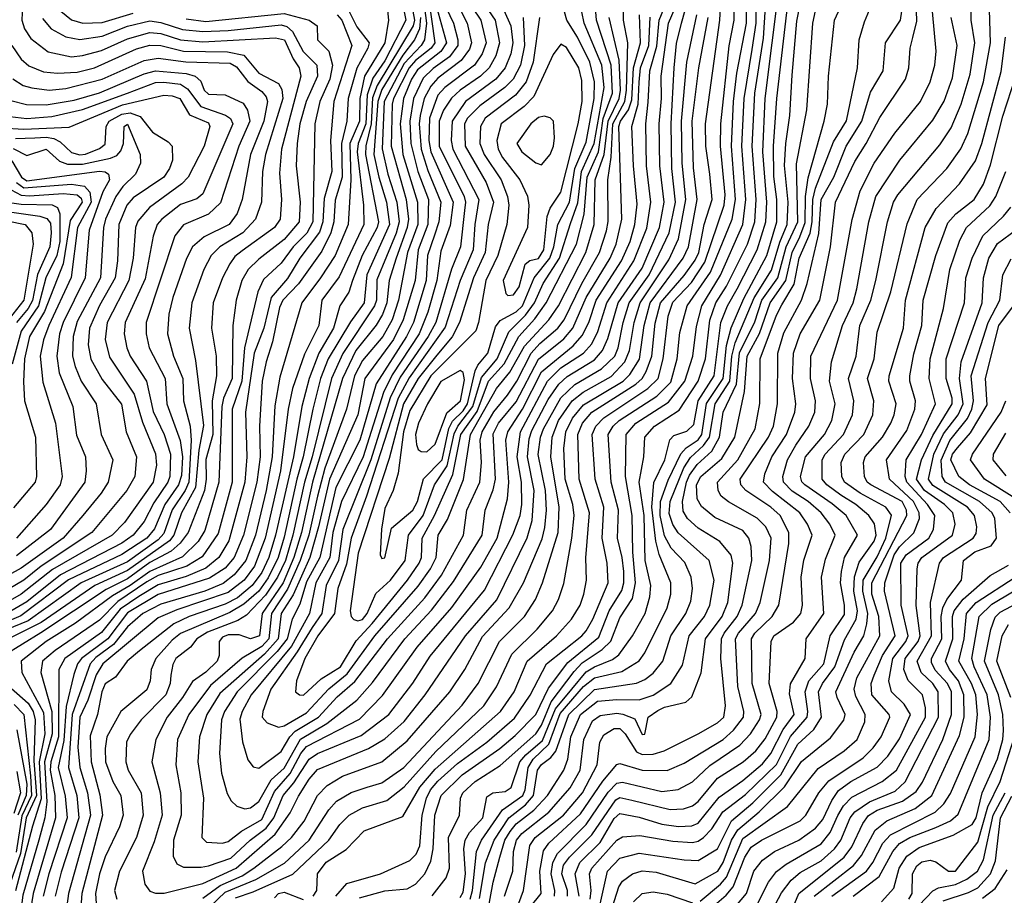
# Model space of a CAD drawing. Extents: x 501367 to 657802, y 482273 to 547541.
# Tile 329 of 656: x 599520 to 603040, y 505498 to 508627. Entities that reach past the tile are written whole.
import ezdxf

# ---------------------------------------------------------------- set-up
doc = ezdxf.new("R2010")
doc.units = 0

msp = doc.modelspace()

# ---------------------------------------------------------------- linework, layer by layer
at = {"layer": '0CON20XD'}
for points in [[(599475, 509811.9), (599545, 509839.2), (599625, 509888.8), (599735, 509883.4), (599895, 509920.3), (599915, 509916.6), (599948.4, 509895), (599987.3, 509837.3), (600010, 509715), (600079.5, 509555), (600079.8, 509535), (599986.5, 509385), (599961.8, 509308.2), (599934.8, 509255), (599914.9, 509175), (599650.1, 508905), (599582.3, 508815), (599544.4, 508745), (599531, 508705), (599527.5, 508625), (599537.6, 508595), (599560.1, 508560.1), (599622.2, 508512.2), (599704.9, 508494.9)], [(602692.1, 507897.9), (602728.1, 507985), (602834.1, 508095.9), (602884.6, 508165.4), (602909.7, 508220.3), (602965.9, 508405), (602990.7, 508545), (602986.1, 508705), (602969.7, 508825), (602992.4, 509025), (603009.6, 509080.4), (603025.6, 509105), (603065, 509143.3)], [(600535, 506214), (600597.6, 506272.4), (600666.8, 506315), (600722.5, 506407.5), (600780.5, 506469.5), (600906.5, 506625), (600948, 506685), (600956.4, 506705), (600958.5, 506775), (601003.3, 506855), (601068.3, 507001.7), (601097.2, 507145), (601155, 507227.7), (601196.3, 507335), (601252, 507398), (601304, 507495), (601361.5, 507558.5), (601402.3, 507615), (601510, 507825), (601537.7, 507932.3), (601548.5, 508065), (601589.2, 508155), (601606.2, 508273.8), (601638.9, 508365), (601634.4, 508465), (601582.6, 508625), (601560.9, 508895)], [(600650.2, 505495), (600690, 505540), (600809.5, 505575), (600915, 505623.3), (600937, 505645), (600950.9, 505675), (600958.5, 505785), (600974.3, 505845.7), (600989.1, 505875), (601015, 505906.7), (601085, 505969.7), (601189.8, 506045), (601289, 506131), (601345, 506213.7), (601403.7, 506325), (601529, 506425), (601545, 506443.8), (601568.6, 506485), (601623.7, 506615), (601620.7, 506685), (601602.4, 506775), (601607.8, 506885), (601577.7, 506985), (601566.8, 507145), (601579.3, 507175), (601608.3, 507205), (601765, 507309.8), (601801.9, 507345), (601819.8, 507415), (601838.3, 507568.3), (601855, 507617.7), (601921.8, 507688.2), (601969.2, 507760.8), (602038.8, 507965), (602041.8, 508001.8), (602025.7, 508175), (602026, 508255), (602056.7, 508533.4), (602074.4, 508625), (602070.7, 508815)], [(600735, 505489.9), (600825, 505513.8), (600905, 505521.3), (600935, 505538.1), (600968, 505575), (600989.5, 505620.5), (600997.6, 505665), (601004.1, 505785), (601026.5, 505855), (601101.2, 505928.8), (601236.6, 506023.4), (601291.2, 506068.9), (601365, 506144.4), (601410.9, 506239.1), (601479.8, 506330.2), (601589.9, 506420.2), (601626.7, 506515), (601672.3, 506587.7), (601680.1, 506615), (601679.3, 506655), (601674, 506705), (601656.8, 506775), (601660.1, 506875), (601634.8, 506975.2), (601624.3, 507145), (601642.1, 507175), (601662.8, 507195), (601797.7, 507282.3), (601847.9, 507332.1), (601869.9, 507415), (601879.9, 507509.9), (601905.7, 507605), (601989.5, 507725), (602067.5, 507915), (602079.3, 507985), (602064.3, 508175), (602071.2, 508335), (602083.6, 508436.4), (602118, 508615), (602117.4, 508795)], [(601135, 508748.9), (601219.2, 508625), (601235.1, 508545), (601221.8, 508498.2), (601198.3, 508455), (601167.6, 508425), (601094.8, 508375.2), (601063.5, 508346.5), (601035.6, 508304.4), (601019.7, 508265), (601019.8, 508175), (601108.8, 507995), (601113.5, 507975), (601110.2, 507945), (601096.2, 507815), (601063.8, 507736.2), (601007.1, 507545), (600980.5, 507495), (600880.3, 507349.7), (600844.2, 507275.8), (600774.9, 507055), (600675.3, 506805), (600660.2, 506695), (600615.5, 506605), (600599.5, 506505), (600565.1, 506454.9), (600512.2, 506367.8), (600418.3, 506235), (600388.8, 506155), (600387.2, 506135), (600405, 506114.7), (600445, 506099.4), (600465, 506104.5)], [(601288, 505425), (601321.3, 505515), (601343.7, 505676.3), (601363, 505705), (601464, 505785), (601531.7, 505865), (601583.9, 505965), (601594.2, 506045), (601607.7, 506072.3), (601645, 506094.6), (601665, 506094), (601684.6, 506075), (601725, 506010.6), (601745, 506001.3), (601785, 506002.9), (601823.8, 506015), (601945, 506075.6), (602015, 506114.4), (602037.2, 506135), (602043.1, 506175), (602026, 506345), (602028.5, 506415), (602038.2, 506435), (602084.6, 506495), (602103.2, 506535), (602137.7, 506695), (602134.4, 506745), (602127, 506775), (602105, 506801.4), (602005, 506848.4), (601957.1, 506887.1), (601941.9, 506915), (601939.4, 506965), (601955, 506994.8), (602030.5, 507059.5), (602076.6, 507135), (602111.5, 507298.5), (602121.1, 507425), (602164.2, 507505.8), (602202.5, 507615), (602258.7, 507695), (602281, 507795), (602309.3, 507850.7), (602327.8, 507902.2), (602329.7, 507995), (602338.3, 508061.7), (602396.4, 508265), (602408.1, 508325), (602411.7, 508425), (602432.9, 508625), (602502, 508775)], [(601431.3, 505495), (601432.8, 505515), (601419.4, 505575), (601425.5, 505615), (601442.1, 505647.9), (601545, 505751.9), (601623.4, 505866.6), (601655, 505898.9), (601675, 505902.4), (601815, 505869.5), (601873.5, 505876.5), (601925, 505903.5), (601987.3, 505962.7), (602095, 506034.8), (602132.8, 506075), (602165.1, 506125), (602170.9, 506145), (602138.9, 506255), (602136.1, 506415), (602148.6, 506435), (602210.6, 506495), (602234.4, 506535), (602269.5, 506755), (602270, 506795), (602238.3, 506855), (602205.2, 506885), (602115.7, 506945), (602098.3, 506965), (602095.6, 506985), (602197.3, 507135), (602214.5, 507175), (602229.2, 507255), (602230.8, 507435), (602251.9, 507508.1), (602315.2, 507625), (602335.7, 507684.3), (602376.5, 507863.5), (602385.3, 507985), (602430.9, 508065), (602474.6, 508175), (602530.8, 508265), (602561.6, 508368.4), (602606.9, 508445), (602615.2, 508545), (602668.5, 508625), (602691.5, 508778.5)], [(600980.6, 508715), (601003.9, 508545), (600990.5, 508525), (600935, 508481), (600912.2, 508455), (600856.1, 508345), (600851.2, 508325), (600848.5, 508175), (600901.9, 507985), (600909.5, 507915), (600905.4, 507885), (600865.5, 507774.5), (600840.2, 507695), (600832.9, 507615), (600816.7, 507573.3), (600794.9, 507535.1), (600722.2, 507445), (600673.8, 507345), (600567.1, 506975), (600527.9, 506795), (600500.1, 506705), (600461.7, 506615), (600386.8, 506505), (600376.7, 506425), (600345, 506414.6), (600305, 506428.9), (600265, 506429.3), (600245, 506421.1), (600233.5, 506405), (600233.5, 506355), (600226, 506335), (600185, 506295.6), (600137.6, 506262.4), (600102.2, 506205), (600047.4, 506135), (600006.1, 506055), (599991.9, 505975), (600022.3, 505865), (600029.2, 505785), (600000.1, 505689.9), (599958.8, 505585), (599967.8, 505537.7), (599985, 505513.1), (600005.8, 505505.8), (600036.5, 505506.5), (600175, 505540.3), (600294.1, 505595), (600433.5, 505716.5), (600486.4, 505793.6), (600517.2, 505852.8), (600555, 505913.9), (600585, 505947.4), (600767.4, 506022.6), (600825, 506057.3), (600895, 506119.6), (600968.9, 506215), (601113.5, 506425), (601225.5, 506554.5), (601334.1, 506775.9), (601352, 506838), (601359.3, 506945), (601335.6, 507065), (601341.2, 507128.9), (601350.5, 507159.5)], [(600958.8, 508735), (600974.6, 508615), (600967.1, 508555), (600955.3, 508535), (600895, 508471), (600822.4, 508335), (600815.2, 508165.2), (600836, 508075), (600867.9, 507975), (600876.5, 507905), (600865.9, 507864.1), (600797.1, 507697.1), (600795.3, 507625), (600788.9, 507605), (600675.1, 507434.9), (600634.3, 507345), (600565.5, 507065), (600537.9, 506975), (600496.5, 506785), (600470.4, 506695), (600442, 506635), (600399.1, 506570.9), (600331, 506499), (600300.2, 506479.8), (600190.9, 506439.1), (600152.6, 506415), (600130.4, 506385), (600078.4, 506345), (600066.9, 506323.1), (600060.3, 506285)], [(600195, 505604.2), (600275, 505631.1), (600343.6, 505695), (600401.6, 505738.4), (600428.2, 505775), (600461.3, 505855), (600500.2, 505899.8), (600555, 505985.4), (600585, 506005.4), (600740.1, 506069.9), (600839.6, 506145), (600925, 506256.4), (600987, 506353), (601181.7, 506588.3), (601283.4, 506786.6), (601308.9, 506855), (601314.7, 506895), (601314.3, 506975), (601298.7, 507065), (601310, 507155), (601406.6, 507335), (601455, 507382.6), (601535.2, 507435), (601565, 507468.7), (601586.8, 507513.2), (601618.6, 507615), (601716, 507765), (601762.5, 507882.5), (601776.6, 507975), (601761.2, 508105), (601757.8, 508255), (601767, 508333), (601772.4, 508445), (601797.6, 508532.4), (601805.9, 508625), (601846.1, 508725)], [(601070.1, 508715), (601119.5, 508615), (601135.6, 508545), (601127.9, 508522.1), (601098.6, 508481.4), (601015, 508418.8), (600990, 508390), (600966.5, 508345), (600951.7, 508285), (600947.8, 508255), (600954.9, 508164.9), (600978.7, 508088.7), (601025.3, 507975), (601018.8, 507905), (601003.2, 507856.8), (600978.1, 507785), (600972.6, 507695), (600927.3, 507545), (600902.5, 507495), (600794.1, 507325.9), (600736, 507125), (600650.5, 506955), (600592.4, 506705), (600545, 506619), (600521.5, 506538.5), (600494.6, 506485), (600476.5, 506415), (600440.4, 506369.6), (600297.1, 506225), (600251.6, 506155), (600241.3, 506125), (600233.7, 506005), (600241.6, 505935), (600262.2, 505862.2), (600275.7, 505835.7), (600296.3, 505816.3), (600325, 505807.1), (600345, 505810.8)], [(600994.1, 505495.9), (601045, 505561.1), (601056, 505595), (601053.4, 505705), (601092.2, 505785), (601096, 505845), (601104, 505865), (601148.3, 505905), (601237.4, 505962.6), (601365, 506075.2), (601385, 506105.9), (601419.8, 506190.2), (601502, 506298), (601531.3, 506328.7), (601602.8, 506377.2), (601633, 506407), (601665, 506489.6), (601710.6, 506559.4), (601721.2, 506615), (601711.6, 506725), (601709.6, 506855), (601685.4, 506995), (601688.2, 507145), (601722.6, 507185), (601839.7, 507260.3), (601898.2, 507335), (601927, 507425), (601939.3, 507530.7), (601958.6, 507605), (602025.2, 507714.8), (602105.7, 507895), (602116.2, 507985), (602102.1, 508175), (602110, 508345), (602138.9, 508521.1), (602153, 508615), (602154, 508746)], [(601130.3, 505485), (601138.4, 505515), (601153.5, 505655), (601170.7, 505695), (601245.8, 505804.2), (601318.6, 505855), (601327.3, 505875), (601337.7, 505955), (601356.1, 505985), (601412.1, 506037.9), (601452.1, 506147.9), (601536, 506245), (601574.8, 506275.2), (601672.3, 506297.7), (601734.1, 506335.9), (601754.4, 506365), (601834.3, 506525.7), (601847.5, 506575), (601848.1, 506615), (601806.2, 506716.2), (601793.7, 506763.7), (601780.1, 506885), (601787, 506973), (601826.2, 507055), (601843.7, 507126.3), (601859, 507141), (601905, 507156.5), (601929.5, 507180.5), (601945.6, 507265), (602002.3, 507355), (602026.6, 507545), (602050.7, 507605), (602084.9, 507665.1), (602156.6, 507805), (602187.7, 507905), (602190.4, 507975), (602176.2, 508155), (602184.7, 508345), (602234.5, 508745)], [(600830.7, 508695), (600838.9, 508625), (600825.1, 508545), (600753, 508425), (600735.4, 508345), (600734.2, 508265), (600700.7, 508185), (600704.1, 508055), (600693.9, 507895), (600648.2, 507785), (600595, 507704.8), (600528.3, 507615), (600450.5, 507349.5), (600432.5, 507247.5), (600422, 507065), (600400.9, 506945), (600362.5, 506785), (600328.8, 506695), (600286.7, 506643.3), (600247.6, 506612.4), (600181.9, 506585), (600025, 506538.7), (599960, 506505), (599905, 506457.9), (599855.1, 506394.9), (599791.6, 506348.4), (599771.5, 506325), (599707, 506145), (599694.7, 505955), (599723.6, 505855), (599731.8, 505775), (599668.4, 505581.5), (599646.2, 505495)], [(601003.7, 508695), (601046, 508545), (601025.9, 508514.1), (600941.7, 508448.4), (600920.7, 508415), (600891.5, 508345), (600879.6, 508255), (600890.2, 508145), (600942.2, 507975), (600943.1, 507895), (600906.5, 507795), (600873.9, 507625), (600851, 507555), (600817.6, 507495), (600745, 507409.8), (600716.3, 507355), (600688, 507235), (600610.9, 507025), (600584.2, 506925), (600553.5, 506785), (600523.1, 506695), (600477.8, 506592.2), (600420.6, 506505), (600410.8, 506415), (600385, 506387.6), (600314.7, 506345.3), (600202.4, 506247.6), (600124.5, 506145), (600084.4, 506055), (600077.6, 505965), (600095.6, 505865), (600096.7, 505785), (600070, 505695), (600068.7, 505638.7), (600081.3, 505611.3), (600105, 505598.6), (600168.5, 505598.5), (600195, 505604.2)], [(601032.8, 508695), (601070.5, 508615), (601086.6, 508555), (601086, 508535), (601056.5, 508495), (600997.5, 508452.5), (600962.1, 508417.9), (600927.7, 508345), (600914.4, 508265), (600918.3, 508185), (600943.1, 508085), (600981.5, 507985), (600979.5, 507895), (600944.4, 507805), (600933.4, 507695), (600891.3, 507555), (600855.9, 507485), (600754.2, 507345), (600728.3, 507215), (600627.3, 506985), (600588.3, 506815), (600557.3, 506705), (600498.1, 506571.9), (600454.6, 506505), (600444.4, 506415), (600395, 506360.1), (600235, 506219.1), (600189, 506145), (600162.5, 506065), (600156.8, 505975), (600176.5, 505845), (600171.3, 505705), (600188.2, 505688.2), (600245, 505684.4)], [(600175, 505487.6), (600237, 505533), (600315, 505568.1), (600356.9, 505595), (600457.6, 505672.4), (600491.3, 505705), (600536.7, 505763.3), (600585, 505854.7), (600619, 505891), (600674.1, 505924.1), (600815.1, 505974.9), (600905, 506049.8), (601057.8, 506225), (601110.8, 506305), (601175, 506423), (601270.2, 506525), (601320.8, 506615), (601387.4, 506772.6), (601397.3, 506812.7), (601403.3, 506875), (601400.1, 506945), (601373.9, 507073.9), (601381.8, 507135), (601392.1, 507165), (601454.1, 507275.9), (601505, 507323.2), (601599.9, 507380.1), (601647, 507425), (601659.4, 507455), (601677.5, 507545), (601698.9, 507615), (601770.3, 507715), (601841.5, 507865), (601864.1, 507975), (601851.6, 508095), (601848.4, 508255), (601859.6, 508455), (601868, 508542), (601885.3, 508614.7), (601909.5, 508700.5)], [(601111.8, 508711.8), (601168, 508625), (601187.3, 508545), (601173.8, 508505), (601146.4, 508465), (601040, 508385), (601015, 508357.9), (600985.3, 508275), (600982.9, 508195), (600990, 508155), (601069.2, 507975), (601058.3, 507891.7), (601025, 507800.5), (601010.9, 507695), (600978.5, 507581.5), (600947.8, 507505), (600851.7, 507358.3), (600820.8, 507295), (600747.4, 507065), (600670.7, 506905), (600639.7, 506795), (600628.6, 506705), (600578.4, 506615), (600556.2, 506505), (600491.1, 506388.9), (600347.1, 506215), (600315, 506154.6), (600307.5, 506127.5), (600316.4, 506046.4), (600335, 505982.5), (600355, 505957.8), (600375, 505953.1)], [(600375, 505953.1), (600455, 506012.3), (600485.7, 506064.3), (600505.2, 506084.8), (600588.3, 506135), (600655, 506207.1), (600717.8, 506262.2), (600835, 506415.2), (600968.1, 506561.9), (601027.4, 506642.6), (601106.2, 506785), (601118.2, 506875), (601164.5, 506975), (601170.9, 507045), (601166.6, 507125), (601172.9, 507155), (601215, 507225.8), (601263.8, 507285), (601297.1, 507335), (601348.6, 507435), (601379.4, 507470.6), (601443.3, 507525), (601466.3, 507555), (601529.5, 507685), (601592.2, 507795), (601617.8, 507872.2), (601624.2, 507905.8), (601622.7, 508055), (601634.2, 508135.8), (601640.4, 508255), (601683.4, 508335), (601689.6, 508375), (601694.3, 508544.3), (601678.5, 508625), (601677.9, 508705)], [(600568.6, 505495), (600582, 505515), (600584.8, 505575), (600615, 505616.6), (600687.6, 505662.4), (600751.8, 505728.2), (600889.8, 505780.2), (600950.7, 505885), (601005, 505948.8), (601238.7, 506155), (601287.2, 506225), (601334.4, 506335), (601438.6, 506425), (601492.4, 506485), (601523.4, 506535), (601537.2, 506575), (601546.8, 506625), (601544.1, 506704.1), (601557, 506865), (601520.6, 506985), (601515.4, 507145), (601532.2, 507185), (601565.4, 507224.6), (601723.1, 507325), (601744.9, 507345.1), (601759.9, 507370.1), (601780.3, 507425), (601792.2, 507542.2), (601810.5, 507615), (601895, 507713.6), (601935, 507768.3), (601947.3, 507795), (601966.6, 507895), (601996, 507985), (601986.7, 508075), (601972.3, 508175), (601971.7, 508255), (602023.3, 508625), (602026.4, 508695)], [(601095, 505490.6), (601105, 505509.1), (601113.3, 505575), (601107.8, 505665), (601111.9, 505695), (601127.6, 505722.4), (601175.2, 505775), (601190, 505850), (601211.4, 505865), (601255, 505869.3), (601276.9, 505883.1), (601308.3, 505975), (601329.2, 506000.8), (601388.5, 506051.5), (601435, 506165), (601493.3, 506235), (601545, 506296.4), (601575, 506315.3), (601639, 506341), (601662, 506358), (601710.8, 506425), (601755.5, 506505), (601772.8, 506565), (601776.6, 506605), (601755.7, 506695), (601751.9, 506855), (601734.4, 506975), (601751.7, 507065), (601754.8, 507135), (601789.6, 507175), (601878.1, 507231.9), (601945.6, 507335), (601971.3, 507415), (601986.6, 507553.4), (602009.1, 507615), (602046.8, 507675), (602121.8, 507825), (602148, 507905), (602153.4, 507985), (602138.8, 508175), (602148.6, 508365), (602179.4, 508560.6), (602188.5, 508711.5)], [(601163.4, 505486.6), (601185, 505613.9), (601215.9, 505695), (601268.1, 505775), (601328.1, 505821.9), (601357.2, 505855), (601371.6, 505945), (601385, 505965.2), (601419.3, 505990.7), (601436.7, 506013.3), (601483, 506145), (601575, 506234), (601725, 506256.8), (601755, 506269), (601785, 506292), (601819.4, 506335), (601847.2, 506425), (601901.9, 506505), (601919.5, 506549.5), (601925.2, 506595), (601920.6, 506635), (601897.5, 506687.5), (601849.3, 506739.3), (601825, 506783.1), (601809.2, 506855), (601810.4, 506905), (601838.6, 506981.4), (601883.8, 507076.2), (601902.6, 507097.4), (601945, 507126.4), (601958.1, 507145), (601974.8, 507255.2), (602034.4, 507345), (602046.6, 507463.4), (602063.3, 507526.7), (602108.7, 507631.3), (602190.4, 507785), (602227.3, 507905), (602227.1, 507985), (602216.3, 508066.3), (602214.5, 508175), (602226.4, 508345), (602267.9, 508705)], [(601188.3, 505415), (601212.3, 505545), (601237, 505635), (601253.8, 505695), (601273.3, 505726.7), (601295, 505753.6), (601357.9, 505802.1), (601406.8, 505855), (601465, 505946), (601480.1, 505985), (601490.3, 506065), (601525.1, 506145), (601585, 506191.6), (601655, 506198.2), (601735, 506196.3), (601785, 506213.6), (601848.3, 506255), (601889.8, 506320.2), (601913.2, 506425), (601967.8, 506495), (601987.2, 506535), (602002.4, 506625), (601985.3, 506695), (601873.8, 506793.8), (601855, 506823.2), (601842.1, 506862.1), (601845.7, 506905), (601894.4, 507025.6), (601917.5, 507062.5), (601965, 507105.1), (601986.2, 507135), (602005.7, 507255), (602058.1, 507335), (602065.9, 507425), (602077.5, 507472.5), (602146.2, 507633.8), (602207.8, 507732.2), (602238, 507832), (602264.2, 507895), (602267.2, 507975), (602254.3, 508105.7), (602258.8, 508185), (602273.7, 508285), (602281.6, 508428.4), (602297.7, 508622.3), (602314.9, 508705)], [(601344.6, 505455.4), (601384.6, 505505), (601379.9, 505585), (601392.5, 505657.5), (601412, 505685), (601525, 505789.4), (601605, 505905.9), (601655, 505965.3), (601665, 505969.5), (601745, 505945.7), (601835, 505944.4), (601895, 505970), (602034.3, 506055), (602071.5, 506088.5), (602107.7, 506135), (602108.9, 506155), (602087.3, 506245), (602079.1, 506415), (602089.3, 506435), (602150.2, 506505), (602167.5, 506545), (602200, 506695), (602207, 506775), (602186.8, 506815), (602156.2, 506846.2), (602054, 506904), (602028.2, 506925), (602016.6, 506945), (602014.4, 506975), (602087.2, 507055), (602149.5, 507165), (602165.5, 507255.5), (602167.4, 507415), (602225, 507570.8), (602245, 507608.4), (602288.1, 507681.9), (602306.2, 507775), (602345.6, 507864.4), (602353.4, 507905), (602355.5, 507985), (602365.4, 508024.6), (602429.4, 508190.6), (602475.2, 508265.2), (602515.3, 508455), (602521.2, 508555), (602540.3, 508619.7), (602576.3, 508706.3)], [(601350.5, 507159.5), (601409.7, 507270.3), (601447.4, 507325), (601477.7, 507352.3), (601575, 507412.1), (601603.8, 507445), (601622.4, 507487.7), (601659.1, 507615), (601745, 507739.8), (601807.7, 507885), (601824.2, 507975), (601808.3, 508105), (601806.2, 508255), (601814.4, 508345), (601813.7, 508425), (601839.6, 508615), (601875, 508697.6)], [(601478.6, 505495), (601477.9, 505515), (601457.7, 505575), (601464.5, 505605.6), (601484.9, 505635), (601565.6, 505715), (601650.8, 505839.2), (601665, 505847.7), (601707.9, 505837.9), (601845, 505805.2), (601892.5, 505807.5), (601925, 505818.1), (601945, 505833.9), (602015, 505916.7), (602106.1, 505975), (602152, 506015), (602185, 506057), (602227.1, 506135), (602228, 506155), (602199.4, 506255), (602206.5, 506405), (602215.8, 506425), (602286.1, 506473.9), (602313, 506505), (602318.4, 506535), (602313.4, 506635), (602323.6, 506696.4), (602353.5, 506785), (602336, 506825), (602309.2, 506865), (602211.6, 506941.5), (602178.7, 506975), (602183.8, 507005), (602209.4, 507065), (602260.9, 507145), (602290.5, 507225), (602295.2, 507255), (602283.1, 507345), (602286, 507435), (602310.2, 507505), (602380, 507625), (602419, 507815), (602436, 507975), (602505, 508120.9), (602546.6, 508185), (602595, 508278.2), (602686.7, 508415), (602698.6, 508455), (602702.8, 508525), (602713.5, 508563.5), (602727.7, 508622.3), (602725.1, 508695)], [(601590.6, 505445), (601621.8, 505585), (601665, 505630.5), (601735, 505649.1), (601895.2, 505624.8), (601945, 505623), (602014.8, 505665), (602065, 505764.8), (602140.7, 505829.3), (602240.7, 505929.3), (602301.2, 506038.8), (602359, 506091), (602386.8, 506135), (602376.2, 506225), (602390, 506255), (602434.2, 506315), (602468.7, 506411.3), (602510.9, 506485), (602514.9, 506515), (602502.2, 506585), (602503.8, 506636.2), (602521.3, 506688.7), (602575, 506764), (602582.3, 506785), (602575.5, 506825.5), (602556.1, 506855), (602509, 506895), (602455, 506928.2), (602405, 506964.8), (602388.9, 506985), (602388.2, 507055), (602399.7, 507075), (602464.8, 507145), (602497.7, 507215), (602501.7, 507265), (602482.8, 507345), (602510.2, 507425), (602523.6, 507535), (602562.4, 507625), (602581.2, 507695), (602622, 507905), (602644.1, 507975), (602658.9, 508001.1), (602809.7, 508180.3), (602849.8, 508240.2), (602886, 508325), (602918, 508432), (602934.8, 508544.8), (602922, 508625), (602921.1, 508705)], [(600115, 508629.8), (600185, 508621.2), (600465, 508648.9), (600554.5, 508625), (600583.3, 508605), (600584.6, 508555), (600625.2, 508515.2), (600638.8, 508465), (600628.3, 508415), (600592.4, 508335), (600574.5, 508254.5), (600567.5, 507905), (600546.1, 507863.9), (600497.1, 507815), (600455, 507756.7), (600391.2, 507698.8), (600371.6, 507655), (600323.3, 507455), (600313.6, 507335), (600279.3, 507235), (600280, 506975), (600228.9, 506791.1), (600172.4, 506707.6), (600117.7, 506675), (600015, 506640.8), (599975, 506618.4), (599871.3, 506548.6), (599805, 506481.1), (599646.5, 506373.5), (599601.3, 506335), (599595.5, 506295), (599634.5, 506155), (599636.2, 506075), (599609, 505975), (599617.2, 505832.8), (599610.2, 505775), (599588.8, 505695), (599531.5, 505498.5), (599521.7, 505425)], [(600655, 508645.1), (600671.6, 508625), (600706.9, 508535), (600642.6, 508335), (600631.5, 508195), (600636.2, 508085), (600608.7, 507988.7), (600604.2, 507905), (600592.1, 507867.9), (600521.3, 507775), (600477.2, 507702.8), (600418.5, 507635), (600392.8, 507525), (600358.6, 507435), (600326.8, 507225), (600331.9, 507065), (600325.3, 506975), (600267, 506765), (600231.8, 506705), (600185, 506667.8), (600115, 506637.2), (600015, 506608), (599945.6, 506565.6), (599879.4, 506520.6), (599812.3, 506437.7), (599681.5, 506345), (599659.5, 506305), (599658.3, 506065), (599631.5, 505975), (599628.9, 505945), (599645.2, 505855), (599648.3, 505775), (599568.4, 505505), (599554.3, 505415)], [(600690.6, 508670.6), (600725, 508601.7), (600769.7, 508545), (600764.6, 508525), (600725.7, 508454.3), (600694.2, 508345), (600688.9, 508265), (600670.8, 508185), (600672.6, 508065), (600647.3, 507982.7), (600643, 507905), (600632.7, 507865), (600599.7, 507800.3), (600517, 507683), (600460.4, 507625), (600448.9, 507598.9), (600424.3, 507475.7), (600401.4, 507405), (600387, 507335), (600377.6, 507175), (600379.3, 507065), (600368.2, 506975), (600320.4, 506785), (600286.8, 506705), (600255, 506667.6), (600198.6, 506631.4), (600015, 506572.9), (599905, 506507.9), (599834.7, 506415), (599740.8, 506345), (599726.4, 506325), (599713, 506287), (599686.6, 506173.4), (599678.2, 506051.8), (599657.7, 505955), (599682.2, 505852.2), (599689.7, 505775), (599623.8, 505575), (599604.3, 505495)], [(599667.2, 508657.2), (599705, 508626.7), (599745.1, 508615.1), (599815, 508617.5), (599925, 508650.3)], [(600894.4, 508655), (600900.1, 508625), (600825, 508480.5), (600782.2, 508417.8), (600761.9, 508358.1), (600756.8, 508255), (600730.1, 508185), (600726.6, 508155), (600749.3, 507965), (600750.1, 507895), (600661.5, 507708.5), (600600.2, 507625), (600589.2, 507535), (600538.3, 507431.7), (600495, 507309.5), (600479.9, 507235), (600452.6, 507015), (600397.5, 506775), (600359.7, 506675), (600322.8, 506625), (600265, 506580.2), (600081.8, 506518.2), (600015, 506489.6), (599817.2, 506325), (599793.4, 506286.6), (599763.8, 506196.2), (599735.1, 506135), (599728, 506028), (599735, 505955.6), (599762.5, 505865), (599772.7, 505785), (599694.9, 505505.1), (599684.4, 505435)], [(600925, 508657.6), (600931.2, 508625), (600926.2, 508605), (600797.5, 508392.5), (600781.5, 508348.5), (600777, 508255), (600756.9, 508176.9), (600755.7, 508145), (600802.7, 507905), (600797.6, 507885), (600744.6, 507785), (600709.3, 507695), (600696.4, 507653.6), (600664.8, 507605), (600642, 507525), (600589, 507435), (600554.5, 507345), (600528.8, 507245), (600498.5, 507065), (600434.5, 506785.5), (600410.8, 506705), (600385, 506651.7), (600351.3, 506605), (600298.1, 506561.9), (600255, 506538.7), (600125.8, 506494.2), (600071.4, 506468.6), (599948.6, 506371.4), (599904.3, 506335), (599862.2, 506277.8), (599825, 506253.9), (599813, 506225), (599798, 506145), (599771.7, 506068.3), (599774.9, 505975), (599806.9, 505856.9), (599815.7, 505785), (599742, 505505), (599736, 505425)], [(600175, 505433), (600255, 505509.2), (600364.7, 505555.3), (600466.3, 505613.7), (600554.5, 505695), (600625, 505803.7), (600652.8, 505835), (600704.4, 505865.6), (600762.5, 505885), (600815, 505899.8), (600893, 505955), (601101.7, 506178.3), (601158.5, 506255), (601235.1, 506404.9), (601325.2, 506495), (601364, 506555), (601389.1, 506615), (601445.1, 506795.1), (601448.1, 506885), (601418.4, 507065), (601424, 507135), (601446.1, 507195), (601494.9, 507265), (601533.9, 507296.1), (601635, 507352.4), (601683.3, 507405), (601700.3, 507445), (601716.6, 507545), (601738.3, 507615), (601840.7, 507769.3), (601875, 507844.6), (601901.3, 507985), (601888.4, 508115), (601886, 508265), (601904.7, 508475), (601940.2, 508645)], [(600345, 505810.8), (600375, 505833.9), (600418.8, 505911.2), (600465, 505953), (600523.3, 506056.7), (600617.7, 506112.3), (600724.7, 506195.3), (600781.5, 506258.5), (600896.8, 506415), (600992.3, 506517.7), (601070.5, 506619.5), (601172.9, 506785), (601183.8, 506875), (601212.9, 506947.1), (601221.1, 506985), (601212.5, 507147.5), (601231.3, 507185), (601295, 507261.2), (601375, 507414.6), (601465, 507487.3), (601496.9, 507525), (601545.5, 507635), (601630.4, 507775), (601651.8, 507825), (601672.6, 507915), (601662.2, 508245), (601667.5, 508265), (601696.1, 508305), (601708.7, 508341.3), (601714.4, 508455.6), (601738.8, 508545), (601735.6, 508645)], [(601011.4, 507428.6), (600944.4, 507345), (600892.1, 507255), (600840.9, 507059.1), (600729.6, 506720.4), (600701.2, 506515), (600704.8, 506495), (600714.3, 506484.3), (600728.9, 506478.9), (600745, 506483.3), (600761.6, 506505), (600793.5, 506576.5), (600845.1, 506624.9), (600897.6, 506695), (600909.6, 506785), (600962.2, 506855), (601002.6, 506965), (601047.6, 507032.4), (601072.7, 507147.3), (601086.8, 507175), (601140.1, 507245), (601170.9, 507349.1), (601226.9, 507415), (601268.2, 507511.8), (601328.6, 507571.4), (601360.8, 507615), (601391.2, 507685), (601449.2, 507775), (601489.3, 507899.3), (601515, 507973.3), (601527.9, 508085), (601573.7, 508185), (601609.4, 508385), (601600.7, 508465), (601537.8, 508615), (601530.1, 508655)], [(601250.9, 508660.9), (601275.6, 508605), (601282.5, 508545), (601275.4, 508505), (601255.7, 508455), (601222.6, 508415), (601113.5, 508335), (601065.6, 508265), (601062.2, 508195), (601068.3, 508165), (601161.9, 507985), (601146.7, 507895), (601141.1, 507805), (601094.6, 507695.4), (601041.4, 507528.6), (600912.1, 507347.9), (600872.4, 507275), (600759.6, 506925)], [(600825, 506704.5), (600849.6, 506810.4), (600925.2, 506875), (600941.7, 506905), (600964, 506986), (601029.7, 507055), (601054, 507166), (601067.8, 507192.2), (601105, 507229.4), (601121.1, 507255), (601147.8, 507372.2), (601157.6, 507392.4), (601193.9, 507435), (601220.4, 507529.6), (601238.1, 507551.9), (601295, 507583.8), (601317.4, 507605), (601359.2, 507705), (601414.9, 507775), (601429.6, 507815), (601443.6, 507895), (601485.6, 507975), (601504.9, 508095.1), (601545, 508190), (601573.2, 508345), (601574.9, 508405), (601558.4, 508475), (601514.6, 508565), (601476, 508625), (601467.4, 508655)], [(601253.4, 505495), (601282.4, 505585), (601284.9, 505655.1), (601295.9, 505695), (601315, 505718.8), (601411.6, 505795), (601488.2, 505881.8), (601523.1, 505945), (601537.3, 506055), (601568, 506122), (601595, 506140.8), (601655, 506148.9), (601676.2, 506146.2), (601718.7, 506128.7), (601745, 506073.1), (601755, 506074.2), (601766.9, 506135), (601800.9, 506159.1), (601825, 506170.5), (601901.1, 506188.9), (601922.3, 506207.7), (601956.4, 506293.6), (601971.2, 506415), (602031, 506495), (602051.5, 506545), (602069.1, 506685), (602063.5, 506713.5), (602022.6, 506762.6), (601945, 506810.4), (601907.1, 506845), (601891.5, 506871.5), (601889.5, 506905), (601903.6, 506975), (601915, 507000), (601941.8, 507038.2), (601994.2, 507085.8), (602021.7, 507135), (602035.4, 507225), (602082, 507325), (602093.2, 507436.9), (602147.8, 507547.8), (602173.3, 507625), (602230.7, 507705), (602260.1, 507815), (602301.9, 507905), (602297.6, 508112.4), (602333.5, 508305), (602355.1, 508614.9), (602368.8, 508675)], [(601520.5, 505495), (601505.4, 505575), (601522.9, 505615), (601595, 505687.4), (601645, 505772.4), (601665, 505790.6), (601735, 505777.4), (601815, 505752.4), (601875, 505744.6), (601923.3, 505746.6), (601945, 505755.8), (602020.4, 505849.6), (602105, 505909), (602175, 505968.2), (602205, 506005.6), (602249.7, 506090.3), (602288.4, 506145), (602272.2, 506217.8), (602275.5, 506254.5), (602328.3, 506345), (602331.2, 506415), (602394.8, 506505), (602386.2, 506635), (602400.6, 506699.4), (602435.6, 506785), (602416, 506825), (602385.2, 506865), (602338.5, 506905), (602282.1, 506942.1), (602250.8, 506975), (602248, 506995), (602264.6, 507055), (602295, 507106.7), (602341, 507175), (602362, 507225), (602364.5, 507265), (602346.8, 507345), (602348.8, 507425), (602443.1, 507625), (602496.2, 507913.8), (602524.6, 508015.4), (602575, 508114.7), (602648.1, 508221.9), (602740, 508335), (602775.2, 508405), (602792, 508465), (602796, 508515), (602783.8, 508656.2)], [(599601.2, 508631.2), (599632.4, 508595), (599685, 508565.5), (599735, 508556.4), (599815, 508568), (599905, 508603.6), (599985, 508622.7), (600025, 508617.6), (600101.9, 508591.9), (600175, 508584.4), (600265, 508588.3), (600455, 508609.2), (600475, 508602.6), (600495.4, 508585.4), (600533.2, 508513.2), (600582.7, 508465), (600584.1, 508425), (600544, 508335), (600522, 508255), (600511.7, 508185), (600508.7, 508105), (600523.1, 507975), (600518.8, 507905), (600465, 507841.3), (600375, 507771.6), (600337.3, 507735), (600313.8, 507695), (600293.7, 507625), (600282, 507535), (600279.4, 507345), (600248.9, 507275), (600242.5, 507245), (600231.5, 506975), (600182.1, 506802.1), (600157.6, 506762.4), (600101.9, 506708.1), (599985, 506656), (599915, 506605.4), (599851.3, 506568.7), (599719.7, 506470.3), (599614.4, 506405), (599525.2, 506335), (599527.3, 506295), (599605, 506151.6), (599609.3, 506075), (599590, 505975), (599597.2, 505842.8), (599565.5, 505745), (599505.3, 505514.7)], [(600953, 508635), (600949.2, 508595), (600931.1, 508555), (600889.3, 508500.7), (600815, 508377.8), (600800, 508335), (600786.5, 508145), (600803.4, 508065), (600831.6, 507975), (600841.9, 507895), (600761, 507715), (600752, 507615), (600702.1, 507547.9), (600622.4, 507415), (600595.2, 507344.8), (600567.7, 507235), (600533.7, 507065), (600510.2, 506985), (600465, 506777.6), (600444.4, 506705), (600407.8, 506632.2), (600375, 506584.9), (600321.5, 506538.5), (600271.1, 506508.9), (600095, 506434.4), (600065, 506410), (600007.1, 506345), (599989.8, 506305), (599986.9, 506265), (599975, 506233.1), (599881.6, 506155), (599831.9, 506065), (599825, 506022.5), (599826.2, 505975), (599853.2, 505905), (599882, 505855), (599890.4, 505785), (599877.1, 505742.9), (599825, 505636.2), (599805.1, 505575), (599791.4, 505505), (599795.2, 505435)], [(600245, 505684.4), (600265, 505690.2), (600312.9, 505727.1), (600385, 505769.6), (600431.1, 505868.9), (600486.8, 505933.2), (600525, 506004.6), (600545, 506029.9), (600735, 506128.3), (600817.1, 506212.9), (600940.7, 506385), (601065, 506526.8), (601168.8, 506671.2), (601226.7, 506775), (601264.4, 506915.6), (601268.7, 506975), (601258.1, 507125), (601265.4, 507155), (601317.6, 507235), (601385, 507369.3), (601498.1, 507461.9), (601530.9, 507499.1), (601554.7, 507545), (601581.4, 507625), (601671, 507765), (601701.9, 507835), (601719.3, 507895), (601727.6, 507967.6), (601713.9, 508105), (601708.2, 508245), (601731, 508325), (601734.5, 508404.5), (601739.7, 508455), (601769, 508535), (601774.3, 508635.7)], [(600291.1, 505488.9), (600355, 505510.6), (600496.7, 505573.3), (600625.6, 505695), (600665, 505750.8), (600697.5, 505785), (600745, 505811), (600833, 505837), (600895, 505885.9), (601008.1, 506011.9), (601179.4, 506175), (601225, 506242.7), (601279.9, 506360.1), (601370.3, 506449.7), (601425.1, 506514.9), (601446, 506555), (601465, 506612.9), (601494.1, 506775), (601502.2, 506855), (601497.3, 506895), (601469.7, 506985), (601465.1, 507095.1), (601471.8, 507155), (601496.4, 507203.6), (601535, 507251.1), (601677.4, 507335), (601700.7, 507359.3), (601735.7, 507414.3), (601752.8, 507535), (601774.2, 507615), (601892.3, 507775), (601911, 507815), (601942.2, 507985), (601928.4, 508098.4), (601923.6, 508265), (601948.1, 508455), (601981.4, 508635)], [(600465, 506104.5), (600545, 506150.4), (600625, 506236), (600690.4, 506289.6), (600789.8, 506425), (600945, 506602.8), (600988.1, 506665), (601008.7, 506705), (601016.2, 506785), (601049.1, 506840.9), (601106.4, 506983.6), (601131.3, 507145), (601225, 507309.4), (601272.5, 507367.5), (601325, 507460.9), (601411.4, 507555), (601446.1, 507605), (601543.9, 507795), (601574.2, 507895), (601577.1, 508055), (601610, 508145), (601623.2, 508265), (601662.6, 508345), (601667.4, 508375), (601662.6, 508482.7), (601627.4, 508635)], [(601378.3, 508635), (601355.9, 508475), (601330.1, 508405), (601293, 508357), (601183.8, 508275), (601167, 508245), (601165.1, 508185), (601180.9, 508145), (601240.6, 508055), (601264, 507995), (601268.6, 507965), (601261.3, 507895), (601229.6, 507785), (601186, 507695), (601160.6, 507545), (601150.5, 507515), (600989.8, 507355), (600915, 507230.2), (600891.7, 507155), (600873, 507007), (600854.8, 506945), (600825, 506880), (600813.7, 506806.3), (600808.8, 506715), (600815, 506701.5), (600825, 506704.5)], [(601320, 508635), (601324.9, 508535), (601310, 508465), (601284, 508415), (601254.8, 508385.2), (601165, 508319.8), (601121, 508275), (601110.1, 508255), (601112.4, 508175), (601187.7, 508045), (601213.3, 507975), (601194.4, 507895.6), (601184, 507795), (601142.7, 507705), (601092.8, 507545), (601066.4, 507493.5), (601011.4, 507428.6)], [(601558.9, 505485), (601563, 505515), (601556.5, 505575), (601565.5, 505595), (601655, 505695.2), (601675, 505707.7), (601737.4, 505712.6), (601855, 505692.3), (601925, 505687.1), (601945, 505691.5), (601964.5, 505705.5), (601993.8, 505736.2), (602033.2, 505796.8), (602115, 505858.6), (602225, 505965.5), (602275, 506065.5), (602334.9, 506135.1), (602338.1, 506155), (602327.8, 506225), (602341.7, 506265), (602395, 506325.7), (602417, 506425), (602468.1, 506501.9), (602469.1, 506535), (602453.9, 506615), (602458.1, 506655), (602469, 506705), (602515.2, 506785), (602474.4, 506855), (602425, 506897.4), (602327.2, 506965), (602316.2, 506976.2), (602311.6, 506995), (602329.2, 507065), (602397, 507145), (602423.2, 507195), (602434.8, 507255), (602415.2, 507335), (602422.6, 507405), (602461.7, 507535), (602499.6, 507615), (602513.3, 507665), (602555.4, 507905), (602581.2, 507995), (602666.1, 508125), (602785, 508268), (602824.4, 508335.6), (602855, 508418.9), (602871.3, 508535), (602850.3, 508635)], [(599704.9, 508494.9), (599745, 508498.9), (599812.8, 508517.2), (599905, 508558.3), (599985, 508581.2), (600025, 508577.3), (600095, 508555.3), (600175, 508548), (600435, 508562.8), (600466.8, 508555), (600497.5, 508487.5), (600519, 508455), (600524.8, 508425), (600455.7, 508165), (600448.2, 508078.2), (600455.5, 507985), (600450.9, 507915), (600431.2, 507885), (600315, 507801.6), (600289.5, 507780.5), (600271.2, 507755), (600244.8, 507705), (600212, 507615), (600205.6, 507525), (600222.5, 507425), (600223.7, 507355), (600208.1, 507265), (600210, 507145), (600185, 507055.6), (600186.9, 506985), (600180.4, 506945), (600122, 506795), (600093.8, 506756.2), (600061.6, 506728.4), (599985, 506687.8), (599905, 506628.7), (599828.9, 506591.1), (599595, 506436.3), (599464, 506355)], [(601265, 507641.1), (601285, 507643.8), (601305, 507672.3), (601326.8, 507753.2), (601343.7, 507766.3), (601375, 507774.4), (601394.1, 507805), (601405.9, 507924.1), (601416.4, 507953.6), (601455, 508011.1), (601516.7, 508255), (601530.3, 508335), (601529.6, 508409.6), (601519.3, 508455), (601475, 508528.2), (601455, 508539.7), (601426.8, 508503.2), (601357.6, 508352.4), (601323.5, 508316.5), (601241, 508255), (601225.8, 508195), (601230.2, 508165), (601246.1, 508135), (601308.4, 508055), (601335, 507996.9), (601340, 507965), (601335.6, 507885), (601248.8, 507695), (601258.4, 507648.4), (601265, 507641.1)], [(601952.2, 505477.8), (602025, 505538.3), (602046.3, 505563.7), (602105, 505701.7), (602264.6, 505815.4), (602375, 505951), (602467.8, 506015), (602514.3, 506055), (602541.4, 506118.6), (602542.8, 506145), (602508.7, 506208.7), (602503.6, 506235), (602513.1, 506275), (602595.1, 506425), (602591.6, 506495), (602566.8, 506575), (602565.8, 506615), (602692, 506855), (602689.8, 506875), (602674.2, 506905), (602563, 506965), (602550, 506975), (602539.8, 506995), (602537, 507045), (602542.2, 507065), (602604.1, 507135), (602634, 507185), (602646.6, 507215), (602653.7, 507255), (602627.2, 507335), (602627.9, 507355), (602679.5, 507525), (602687.2, 507625), (602757, 507885), (602796.9, 507953.1), (602879.9, 508040.1), (602936.7, 508123.3), (602959.6, 508185), (603028.5, 508441.5), (603044.4, 508565)], [(599491.3, 508535), (599525, 508486.3), (599552.7, 508462.7), (599605, 508441.4), (599655, 508435.8), (599725, 508439.5), (599787.1, 508455), (599937.4, 508522.6), (599985, 508536.7), (600025, 508535.3), (600105, 508515.3), (600262.8, 508512.8), (600320.8, 508500.7), (600375, 508435.6), (600445, 508398.9), (600457.4, 508377.4), (600460.2, 508345), (600398.6, 508145), (600388.2, 508085), (600384.8, 507975), (600362.9, 507915), (600317.6, 507865), (600235.3, 507815), (600204.9, 507785.1), (600178.7, 507735), (600135.2, 507615), (600125.6, 507525), (600148.8, 507408.8), (600177.5, 507177.5), (600160.8, 507089.2), (600148.8, 506955), (600098.5, 506865), (600071.3, 506785), (600055.3, 506765), (599905, 506659.2), (599788.4, 506605), (599596.5, 506473.5), (599480.4, 506415)], [(599495.6, 508415.6), (599531.9, 508391.9), (599563.2, 508383.2), (599625, 508375.4), (599685, 508381.3), (599815, 508414.2), (599965, 508481.5), (600015, 508490.3), (600113.5, 508476.5), (600271.8, 508471.8), (600295, 508458.3), (600335, 508406.8), (600385, 508370.5), (600401.2, 508351.2), (600405.9, 508335), (600392.9, 508265), (600344.6, 508145), (600315.1, 507984.9), (600296.8, 507935), (600268.8, 507895), (600178.9, 507851.1), (600138.1, 507815), (600116.1, 507773.9), (600066.9, 507635), (600052.6, 507575), (600048.4, 507505), (600070.2, 507425), (600102.9, 507345), (600106, 507265), (600129.9, 507175), (600133, 507123), (600124.6, 506975), (600111.2, 506945), (600064.6, 506875.4), (600035, 506791.4), (600015, 506769), (599905, 506690.5), (599739.4, 506615), (599550.7, 506479.3), (599391.6, 506415)], [(599488.5, 508338.5), (599544.4, 508324.4), (599615, 508322.8), (599715, 508339.6), (599805.5, 508365.5), (599965, 508433.8), (600005, 508444.9), (600114.9, 508434.9), (600146.8, 508425), (600167.4, 508407.4), (600179.2, 508375), (600195, 508360.9), (600255, 508358.5), (600319, 508329), (600334.2, 508304.2), (600342.9, 508265), (600303.6, 508175), (600237.7, 507972.3), (600195, 507932.8), (600105, 507894.2), (600075.1, 507854.9), (599971.5, 507545), (599972, 507505), (599982.4, 507455), (600039.8, 507345), (600045.8, 507255), (600093.8, 507123.8), (600102.1, 507065), (600098.2, 506998.2), (600087.1, 506965), (600038.2, 506895), (600002, 506808), (599974.3, 506775), (599885, 506715.7), (599694.7, 506625.3), (599523.4, 506496.6), (599455, 506467.1)], [(599465, 508284.2), (599545, 508273.7), (599635, 508280.8), (599745, 508306.1), (599905.8, 508365), (600005, 508402.2), (600035, 508404.5), (600095, 508397), (600120.4, 508380.4), (600167.1, 508317.1), (600256.1, 508286.1), (600273.6, 508273.6), (600282.2, 508255), (600175, 508004.6), (600153.4, 507986.6), (600095, 507967.1), (600028.4, 507915), (600011.6, 507895), (599996.9, 507853.1), (599968.3, 507701.7), (599896.6, 507545), (599893.4, 507505), (599902.9, 507455), (599914.9, 507424.9), (599973.4, 507335), (599996.7, 507226.7), (600036.5, 507145), (600059.6, 507075), (600056.5, 506995), (600050.1, 506975), (599999.9, 506900.2), (599965, 506834.2), (599926.1, 506785), (599885, 506757.2), (599666.3, 506643.7), (599545, 506546.7), (599474.1, 506505)], [(601978.4, 505441.6), (602045, 505499.2), (602070.8, 505529.2), (602112.7, 505635), (602135, 505669.8), (602171.9, 505695), (602310, 505765), (602330, 505785), (602377.2, 505865), (602412.5, 505907.5), (602535, 505989.3), (602571.6, 506025), (602599.3, 506065), (602630.5, 506135), (602627.9, 506145), (602565.8, 506215), (602563.4, 506255), (602575, 506284.7), (602604.8, 506354.8), (602649.6, 506425), (602611.3, 506585), (602612.3, 506615), (602645.7, 506715), (602665, 506743.1), (602716.2, 506793.8), (602736.6, 506845), (602736, 506865), (602714.7, 506905), (602629.6, 506985), (602619, 507055), (602690.9, 507159.1), (602719.7, 507235), (602722.7, 507265), (602702.3, 507335), (602702.3, 507355), (602716.5, 507433.5), (602744.5, 507535), (602749.3, 507625), (602794.7, 507784.8), (602838.4, 507901.6), (602866.9, 507933.1), (602932.5, 507985), (602965, 508038.9), (602991.1, 508108.9), (603035, 508282.5), (603080.6, 508425)], [(599455, 508241.1), (599535, 508235.6), (599696.5, 508243.5), (599887.2, 508322.8), (600035, 508357.1), (600065, 508355.1), (600092.8, 508345), (600126.7, 508286.7), (600195, 508258.6), (600199.8, 508245), (600179.4, 508175), (600122.8, 508065), (600099.2, 508040.8), (599984.3, 507955.7), (599942.4, 507907.6), (599934.5, 507885), (599925.1, 507775), (599910.3, 507695), (599832.1, 507545), (599825.2, 507485), (599841.1, 507421.1), (599929.4, 507289.4), (599958.5, 507188.5), (600005.6, 507075.6), (600008.8, 507035), (599997.3, 506975), (599895, 506831.1), (599850, 506785), (599637.7, 506662.3), (599525, 506574.3), (599455, 506534.3)], [(599505, 508203.2), (599574.5, 508204.5), (599615, 508207.9), (599642.5, 508202.5), (599665, 508191.3), (599705, 508152.6), (599735, 508143.9), (599755, 508146.8), (599805, 508166.6), (599825, 508182.5), (599828.5, 508245), (599840.3, 508265), (599885, 508290), (599914.4, 508294.4), (599951, 508281), (599994.9, 508224.9), (600050.6, 508190.6), (600065.3, 508175), (600066.2, 508125), (600055.7, 508095), (600035.2, 508065), (599925, 507990.6), (599902.8, 507965), (599874.9, 507895), (599869.6, 507765), (599860.7, 507705), (599805, 507605.8), (599769.9, 507525), (599765.2, 507465), (599773.7, 507413.7), (599815, 507341.8), (599883.5, 507253.5), (599900, 507155), (599937.2, 507065), (599931.2, 506995), (599902.4, 506945), (599777.4, 506795), (599596.1, 506673.9), (599535, 506624.9), (599449.6, 506575)], [(601385, 508108.9), (601415.8, 508145), (601428.2, 508175), (601432.2, 508205), (601428.6, 508265), (601416.2, 508276.2), (601395, 508282.7), (601375, 508278.1), (601346.7, 508255), (601297.5, 508185), (601315, 508155.4), (601365, 508115.9), (601385, 508108.9)], [(599496.8, 508166.8), (599545, 508142.5), (599615, 508164.2), (599662.2, 508122.2), (599690.8, 508110.8), (599745, 508110.7), (599845, 508132.9), (599867.7, 508142.3), (599882, 508158), (599891.6, 508185), (599893, 508245), (599905, 508253.6), (599951.1, 508145), (599952.2, 508115), (599934.2, 508075), (599889.1, 508030.9), (599864.1, 507995.9), (599826.7, 507915), (599819.5, 507885), (599809.1, 507705), (599725, 507548.9), (599710.7, 507495), (599709, 507425), (599717.8, 507387.8), (599739.8, 507335), (599793.5, 507255), (599810.7, 507145), (599852.8, 507055), (599835.7, 506975), (599810.9, 506935), (599745.6, 506855), (599675.5, 506775), (599525, 506667.7), (599374.8, 506585.2)], [(599492.3, 508122.3), (599526.4, 508065), (599545, 508051.8), (599805.4, 508085.4), (599825, 508084), (599836.9, 508075), (599841.2, 508055), (599817.6, 508012.4), (599767.7, 507875), (599754.3, 507705), (599674.8, 507545.2), (599662, 507505), (599652.3, 507425), (599660.5, 507365), (599709.4, 507245), (599722.5, 507142.5), (599755.2, 507065), (599757.8, 507015), (599752.4, 506975), (599630.6, 506805), (599508.1, 506711.9)], [(602079.9, 505460.1), (602118.1, 505505), (602144.9, 505585.1), (602175, 505623.4), (602218.4, 505655), (602305.8, 505695), (602365, 505738.7), (602390.6, 505769.4), (602423.2, 505836.8), (602447.7, 505872.3), (602490.7, 505905), (602585, 505955.9), (602623.3, 505995), (602665, 506056.9), (602704.2, 506145), (602681.8, 506181.8), (602636.9, 506225), (602627, 506265), (602641.8, 506345), (602688, 506405), (602696.6, 506425), (602671.3, 506535), (602670.5, 506685), (602688.7, 506715), (602770.7, 506775), (602787, 506805), (602791.3, 506855), (602765.4, 506895), (602691.1, 506975), (602686, 506995), (602688.7, 507055), (602743.3, 507145), (602793.8, 507255), (602770.8, 507345), (602774.6, 507415), (602822.4, 507595), (602844.9, 507735.1), (602880.4, 507839.6), (602904.8, 507885), (602987.8, 507962.2), (603009.8, 507995), (603044.9, 508085.1)], [(599509, 508045), (599535, 508026.5), (599705, 508038.9), (599752, 508032), (599770.6, 508010.6), (599775.4, 507975), (599726.9, 507885), (599703.8, 507706.2), (599623.5, 507535), (599605, 507483.5), (599593.7, 507425), (599602.3, 507332.3), (599648, 507185), (599671.7, 506995), (599664.8, 506965), (599615, 506895.3), (599508.8, 506775)], [(599489, 508019), (599525, 508000.1), (599555, 507997.2), (599675, 508006.3), (599725, 508000.8), (599739.5, 507989.5), (599742.7, 507975), (599700, 507910), (599675.6, 507754.4), (599609, 507585), (599555.4, 507495), (599537.6, 507415), (599533, 507333), (599536.8, 507265), (599576, 507135), (599580.3, 506995), (599575.3, 506975), (599497.5, 506882.5)], [(599408.5, 507985), (599525, 507968.2), (599636.2, 507966.2), (599655.5, 507955.5), (599663.7, 507933.7), (599663.2, 507835), (599652.5, 507785), (599613.4, 507705), (599587.1, 507605), (599525, 507513.7), (599493.6, 507396.4)], [(599375, 507955.8), (599591.5, 507925), (599616.8, 507916.8), (599629.8, 507899.8), (599633, 507865), (599627.3, 507815), (599583.3, 507716.7), (599566, 507624), (599550.8, 507595), (599508.8, 507545)], [(602155, 505462.7), (602197.4, 505545), (602225, 505583.8), (602259.9, 505610.1), (602385, 505682.8), (602417, 505723), (602445, 505783.7), (602465, 505818.3), (602495, 505849.2), (602602.8, 505905), (602655, 505945.2), (602758.4, 506135), (602758.7, 506168.7), (602747, 506215), (602695.8, 506265.9), (602680.4, 506305), (602685.3, 506345), (602731.5, 506405), (602739.5, 506425), (602724.4, 506534.4), (602727.9, 506665), (602732.3, 506685), (602745.5, 506705), (602854.8, 506785), (602863.7, 506825), (602856.2, 506865), (602826.5, 506895), (602754.2, 506945), (602726.2, 506985), (602743.7, 507055), (602785, 507141.7), (602853.8, 507255), (602853.6, 507275), (602831.9, 507345), (602832, 507415), (602897.5, 507615), (602902.2, 507705), (602924.9, 507775.1), (602963, 507855), (603037.2, 507925), (603062.8, 507957.2)], [(599345.1, 507935.1), (599539.1, 507895), (599563.4, 507865), (599567.5, 507825), (599534.6, 507625), (599482.3, 507557.7)], [(601612.6, 505375), (601661.5, 505528.5), (601675, 505548.4), (601711.2, 505575), (601745, 505585.5), (601795, 505580.7), (601935, 505539.6), (602015.7, 505585), (602034.9, 505615), (602064.8, 505695.2), (602087.2, 505732.8), (602163.2, 505796.8), (602253.9, 505886.1), (602315, 505976.9), (602419.1, 506060.9), (602466.2, 506123.8), (602471.2, 506145), (602441.9, 506205), (602437.9, 506225), (602502.9, 506367.1), (602537.6, 506425), (602548.5, 506468.5), (602551.5, 506505), (602534, 506585), (602535.1, 506625), (602585, 506708.3), (602616.1, 506775), (602636.6, 506856.6), (602616.4, 506885), (602524.9, 506934.9), (602469, 506975), (602458.9, 506995), (602456.6, 507045), (602469.8, 507075), (602537.8, 507145), (602570.4, 507215), (602573.7, 507265), (602550.5, 507345), (602574.5, 507415), (602585, 507510.8), (602633.9, 507655), (602692.1, 507897.9)], [(602201.9, 505428.1), (602242.9, 505507.1), (602277.9, 505552.1), (602310.5, 505579.5), (602385, 505622), (602433, 505665), (602455.7, 505695), (602488.8, 505775), (602505, 505796.6), (602557.5, 505832.5), (602649.2, 505870.8), (602686, 505904), (602804.7, 506135), (602803.6, 506225), (602784.5, 506255), (602742.5, 506295), (602728.8, 506335), (602780, 506425), (602775.8, 506544.2), (602808.5, 506685), (602822.4, 506705), (602928.3, 506775), (602939.2, 506790.8), (602941.9, 506815), (602933.1, 506855), (602908.2, 506885), (602785, 506962.3), (602769.4, 506985), (602788.4, 507075), (602822.7, 507147.3), (602875.3, 507215), (602893.3, 507255), (602879.8, 507345), (602885.5, 507404.5), (602961.3, 507615), (602966.1, 507705), (602985.1, 507774.9), (603015, 507827.1), (603106, 507894)], [(602268, 505415), (602305.2, 505505), (602467.3, 505635), (602495, 505671.6), (602534.3, 505755), (602555, 505783.3), (602585, 505802.1), (602675.7, 505834.3), (602725, 505869.4), (602746.9, 505903.1), (602820.1, 506055), (602850.9, 506145), (602851.6, 506225), (602836.8, 506255), (602793.1, 506303.1), (602780.2, 506329.8), (602780.2, 506345), (602816.9, 506415), (602814.7, 506495), (602820.1, 506525), (602834, 506555), (602886.4, 506625), (602894, 506695), (602935, 506726.2), (602992.8, 506747.2), (603012.3, 506775), (603005.8, 506845), (602996.9, 506865), (602951.1, 506905), (602829.4, 506975), (602818.2, 506995), (602813.8, 507053.8), (602845, 507123.9), (602907.8, 507202.2), (602924.1, 507235.9), (602930.1, 507265), (602921.3, 507355), (602981.8, 507545), (603024.5, 507625), (603034.3, 507715), (603065, 507772.1)], [(603060.9, 506865), (603024.8, 506905), (602915.6, 506965), (602877.2, 506995), (602849.1, 507055), (602854.5, 507075), (602872.1, 507097.9), (602919.3, 507150.7), (602978.6, 507251.4), (602972.6, 507345), (603020.5, 507535), (603072.2, 507605)], [(600975, 507083.5), (601005, 507110.4), (601047.2, 507222.8), (601095.3, 507265), (601110.5, 507340.5), (601105, 507366.6), (601095, 507373.8), (601025, 507334.7), (600977.3, 507255), (600946.1, 507185), (600935.2, 507145), (600938.9, 507108.9), (600945, 507091.9), (600954.6, 507084.6), (600975, 507083.5)], [(603077.3, 506917.3), (602969.1, 506985), (602919.6, 507055), (602926, 507075), (603028.8, 507225), (603045.2, 507265)], [(603046.8, 506996.8), (603000, 507055), (603001.7, 507075), (603045, 507150.3)], [(600759.6, 506925), (600705.3, 506775), (600688.3, 506681.6), (600657.1, 506595), (600645.1, 506504.9), (600586.1, 506425), (600539.7, 506345), (600509.3, 506265), (600505.6, 506225), (600520.8, 506215), (600535, 506214)], [(602360, 505495), (602501.3, 505605), (602529.3, 505640.7), (602578.5, 505731.5), (602620.3, 505765), (602721.2, 505808.8), (602780.5, 505855), (602880.2, 506069.8), (602896.3, 506135), (602895.5, 506215), (602875.9, 506265), (602844.3, 506305), (602829.1, 506335), (602855.9, 506415), (602855.1, 506495), (602861.2, 506515), (602893.3, 506556.7), (602989.2, 506640.8), (603055, 506677.5)], [(602423.2, 505495), (602547.1, 505585), (602570.3, 505615), (602605.6, 505684.4), (602633.4, 505715), (602792.2, 505795), (602824.3, 505825.7), (602848.1, 505861.9), (602936.2, 506065), (602944, 506145), (602937.6, 506215), (602922.8, 506255), (602877.9, 506335), (602896.4, 506415), (602904.4, 506505), (602938.9, 506545), (603078.8, 506635)], [(602499.3, 505495), (602592.7, 505565), (602641.4, 505655), (602665, 505683.2), (602702.1, 505705), (602795, 505741), (602847.8, 505765), (602875, 505787.8), (602985.9, 506055), (602991.1, 506135), (602978.3, 506215), (602931.6, 506315), (602923.5, 506345), (602949.9, 506495), (602995, 506538.1), (603137.1, 506622.9)], [(602600.3, 505475), (602645, 505523.3), (602663.6, 505595), (602691.5, 505638.5), (602735, 505669.5), (602857, 505713), (602925, 505750.9), (602939.5, 505775), (602960.8, 505865), (603015, 505986.1), (603034.7, 506055), (603036.7, 506086.8), (603034.5, 506145), (603019.1, 506215), (602969.2, 506335), (602991.5, 506448.5), (603007.8, 506492.2), (603025, 506510.4), (603167, 506585)], [(603062.9, 506205), (603013.6, 506335), (603031.8, 506425), (603055, 506466.6)], [(600060.3, 506285), (600057.8, 506255), (600041.8, 506215), (599953.8, 506125), (599915, 506073.1), (599902.3, 506045), (599899, 505975), (599908.3, 505945), (599953.8, 505865), (599961.2, 505785), (599937.9, 505705), (599877, 505585), (599859.1, 505515), (599866.8, 505485)], [(599459.4, 506265), (599550.3, 506185), (599567.8, 506155), (599574.9, 506125), (599571, 505979), (599580.5, 505855), (599543.4, 505775), (599522.4, 505647.6), (599475, 505510.6)], [(599500, 506180), (599534.6, 506144.6), (599558.9, 505925), (599562.2, 505855), (599527.4, 505782.6), (599507, 505653)], [(599509.2, 506089.2), (599545.1, 505894.9), (599543, 505855), (599512.7, 505785)], [(602699.1, 505485), (602710, 505505), (602712.3, 505575), (602726.9, 505603.1), (602745, 505618.1), (602775, 505624.1), (602795, 505617.4), (602840, 505585), (602865, 505584.2), (602945, 505687.9), (602981.5, 505815), (603025, 505904.8), (603076.4, 506065)], [(599509.3, 505940.7), (599522.5, 505865), (599498.8, 505791.2)], [(602735, 505463), (602785, 505514.7), (602804.8, 505525.2), (602865, 505536.4), (602905.9, 505555.9), (602944.2, 505585), (602965.1, 505625), (603000.3, 505785), (603042.7, 505865)], [(602820.8, 505479.2), (602912, 505508), (602945, 505525.1), (602990.8, 505575), (603008.5, 505621.5), (603026.3, 505775), (603066.9, 505853.1)], [(602962.4, 505487.6), (603007, 505523), (603050.7, 505589.3)], [(601714.4, 505475.6), (601745, 505504.3), (601785, 505510.2), (601835, 505502.9), (601925, 505471.1)], [(600431.2, 505488.8), (600444.7, 505505), (600465, 505510), (600532.9, 505482.9)]]:
    msp.add_lwpolyline(points, dxfattribs=at)

doc.saveas('drawing.dxf')
